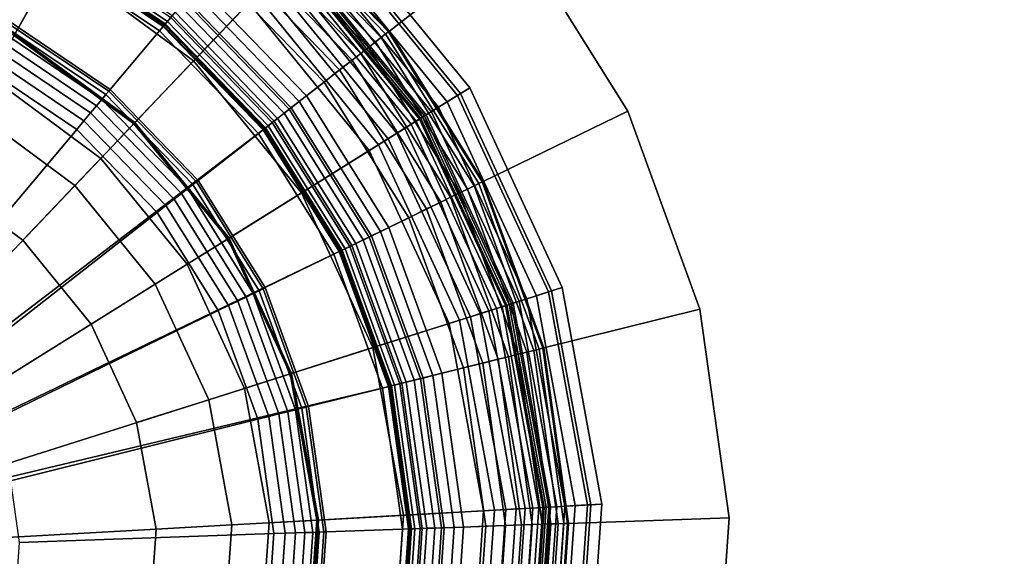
# Model space of a CAD drawing. Extents: x -43.1 to 43.1, y -41.3 to 41.3.
# Tile 557 of 656: x 1.9 to 3.3, y 18.3 to 19.1. Entities that reach past the tile are written whole.
import ezdxf

# ---------------------------------------------------------------- set-up
doc = ezdxf.new("R2010")
doc.units = 0
for name, color, linetype in [('LAMP', 7, 'CONTINUOUS'), ('LAMP_SUPPORT', 18, 'CONTINUOUS'), ('METAL_BASE', 254, 'CONTINUOUS')]:
    doc.layers.add(name, color=color, linetype=linetype)

msp = doc.modelspace()

# ---------------------------------------------------------------- linework, layer by layer
at = {"layer": 'LAMP'}
for points in [[(1.6918, 19.1219, 13.8664), (1.8837, 19.0443, 13.8664), (2.0032, 19.2581, 13.8588), (1.7543, 19.3586, 13.8588)], [(1.8837, 19.0443, 13.8664), (2.0504, 18.9215, 13.8664), (2.2193, 19.0988, 13.8588), (2.0032, 19.2581, 13.8588)], [(1.9958, 19.2449, 16.2234), (2.2088, 19.0878, 16.2234), (2.1321, 19.0072, 16.3306), (1.9415, 19.1477, 16.3306)], [(1.722, 19.2364, 16.3306), (1.9415, 19.1477, 16.3306), (1.8827, 19.0424, 16.4176), (1.6912, 19.1198, 16.4176)], [(2.3084, 19.1924, 15.6079), (2.4986, 18.9593, 15.6079), (2.5156, 18.9699, 15.8637), (2.3223, 19.207, 15.8637)], [(2.3223, 19.207, 15.8637), (2.5156, 18.9699, 15.8637), (2.5026, 18.9618, 15.9815), (2.3117, 19.1959, 15.9815)], [(2.3117, 19.1959, 15.9815), (2.5026, 18.9618, 15.9815), (2.4529, 18.9308, 16.1042), (2.2713, 19.1535, 16.1042)], [(2.2966, 19.18, 15.3235), (2.4841, 18.9502, 15.3235), (2.4986, 18.9593, 15.6079), (2.3084, 19.1924, 15.6079)], [(2.2868, 19.1697, 15.0232), (2.472, 18.9427, 15.0232), (2.4841, 18.9502, 15.3235), (2.2966, 19.18, 15.3235)], [(2.273, 19.1552, 14.4272), (2.455, 18.9321, 14.4272), (2.4623, 18.9366, 14.7202), (2.2789, 19.1614, 14.7202)], [(2.2789, 19.1614, 14.7202), (2.4623, 18.9366, 14.7202), (2.472, 18.9427, 15.0232), (2.2868, 19.1697, 15.0232)], [(1.9415, 19.1477, 16.3306), (2.1321, 19.0072, 16.3306), (2.0489, 18.9199, 16.4176), (1.8827, 19.0424, 16.4176)], [(2.2713, 19.1535, 16.1042), (2.4529, 18.9308, 16.1042), (2.3761, 18.8828, 16.2234), (2.2088, 19.0878, 16.2234)], [(2.2619, 19.1435, 13.8943), (2.4413, 18.9235, 13.8943), (2.4458, 18.9263, 13.9082), (2.2655, 19.1474, 13.9082)], [(2.2655, 19.1474, 13.9082), (2.4458, 18.9263, 13.9082), (2.4475, 18.9274, 13.9233), (2.2669, 19.1488, 13.9233)], [(2.2669, 19.1488, 13.9233), (2.4475, 18.9274, 13.9233), (2.4501, 18.929, 14.1573), (2.269, 19.151, 14.1573)], [(2.269, 19.151, 14.1573), (2.4501, 18.929, 14.1573), (2.455, 18.9321, 14.4272), (2.273, 19.1552, 14.4272)], [(2.2488, 19.1298, 13.8722), (2.4252, 18.9135, 13.8722), (2.4343, 18.9192, 13.8822), (2.2562, 19.1376, 13.8822)], [(2.2562, 19.1376, 13.8822), (2.4343, 18.9192, 13.8822), (2.4413, 18.9235, 13.8943), (2.2619, 19.1435, 13.8943)], [(2.23, 19.1101, 13.8601), (2.4022, 18.8991, 13.8601), (2.4144, 18.9067, 13.8647), (2.24, 19.1206, 13.8647)], [(2.24, 19.1206, 13.8647), (2.4144, 18.9067, 13.8647), (2.4252, 18.9135, 13.8722), (2.2488, 19.1298, 13.8722)], [(2.2193, 19.0988, 13.8588), (2.3889, 18.8908, 13.8588), (2.4022, 18.8991, 13.8601), (2.23, 19.1101, 13.8601)], [(2.0504, 18.9215, 13.8664), (2.1813, 18.761, 13.8664), (2.3889, 18.8908, 13.8588), (2.2193, 19.0988, 13.8588)], [(2.2088, 19.0878, 16.2234), (2.3761, 18.8828, 16.2234), (2.2817, 18.8238, 16.3306), (2.1321, 19.0072, 16.3306)], [(1.8503, 18.9845, 13.367), (1.6743, 19.0556, 13.367), (1.4808, 18.3233, 13.367), (2.0031, 18.8718, 13.367)], [(1.8827, 19.0424, 16.4176), (2.0489, 18.9199, 16.4176), (1.9672, 18.8341, 16.4759), (1.8249, 18.939, 16.4759)], [(1.8503, 18.9845, 13.367), (2.0031, 18.8718, 13.367), (2.0504, 18.9215, 13.8664), (1.8837, 19.0443, 13.8664)], [(2.1321, 19.0072, 16.3306), (2.2817, 18.8238, 16.3306), (2.1794, 18.7599, 16.4176), (2.0489, 18.9199, 16.4176)], [(2.4986, 18.9593, 15.6079), (2.6248, 18.6862, 15.6079), (2.6439, 18.6923, 15.8637), (2.5156, 18.9699, 15.8637)], [(2.5156, 18.9699, 15.8637), (2.6439, 18.6923, 15.8637), (2.6293, 18.6877, 15.9815), (2.5026, 18.9618, 15.9815)], [(2.5026, 18.9618, 15.9815), (2.6293, 18.6877, 15.9815), (2.5735, 18.6699, 16.1042), (2.4529, 18.9308, 16.1042)], [(2.4841, 18.9502, 15.3235), (2.6084, 18.681, 15.3235), (2.6248, 18.6862, 15.6079), (2.4986, 18.9593, 15.6079)], [(1.8249, 18.939, 16.4759), (1.9672, 18.8341, 16.4759), (1.8947, 18.758, 16.4972), (1.7736, 18.8472, 16.4972)], [(2.4623, 18.9366, 14.7202), (2.584, 18.6733, 14.7202), (2.5948, 18.6767, 15.0232), (2.472, 18.9427, 15.0232)], [(2.472, 18.9427, 15.0232), (2.5948, 18.6767, 15.0232), (2.6084, 18.681, 15.3235), (2.4841, 18.9502, 15.3235)], [(2.4529, 18.9308, 16.1042), (2.5735, 18.6699, 16.1042), (2.4871, 18.6425, 16.2234), (2.3761, 18.8828, 16.2234)], [(2.4413, 18.9235, 13.8943), (2.5604, 18.6658, 13.8943), (2.5654, 18.6674, 13.9082), (2.4458, 18.9263, 13.9082)], [(2.4458, 18.9263, 13.9082), (2.5654, 18.6674, 13.9082), (2.5673, 18.668, 13.9233), (2.4475, 18.9274, 13.9233)], [(2.4475, 18.9274, 13.9233), (2.5673, 18.668, 13.9233), (2.5702, 18.6689, 14.1573), (2.4501, 18.929, 14.1573)], [(2.4501, 18.929, 14.1573), (2.5702, 18.6689, 14.1573), (2.5758, 18.6707, 14.4272), (2.455, 18.9321, 14.4272)], [(2.455, 18.9321, 14.4272), (2.5758, 18.6707, 14.4272), (2.584, 18.6733, 14.7202), (2.4623, 18.9366, 14.7202)], [(2.0489, 18.9199, 16.4176), (2.1794, 18.7599, 16.4176), (2.0789, 18.6971, 16.4759), (1.9672, 18.8341, 16.4759)], [(2.0031, 18.8718, 13.367), (2.1231, 18.7247, 13.367), (2.1813, 18.761, 13.8664), (2.0504, 18.9215, 13.8664)], [(2.4144, 18.9067, 13.8647), (2.5302, 18.6562, 13.8647), (2.5423, 18.6601, 13.8722), (2.4252, 18.9135, 13.8722)], [(2.4252, 18.9135, 13.8722), (2.5423, 18.6601, 13.8722), (2.5526, 18.6633, 13.8822), (2.4343, 18.9192, 13.8822)], [(2.4343, 18.9192, 13.8822), (2.5526, 18.6633, 13.8822), (2.5604, 18.6658, 13.8943), (2.4413, 18.9235, 13.8943)], [(2.3889, 18.8908, 13.8588), (2.5015, 18.6471, 13.8588), (2.5164, 18.6518, 13.8601), (2.4022, 18.8991, 13.8601)], [(2.4022, 18.8991, 13.8601), (2.5164, 18.6518, 13.8601), (2.5302, 18.6562, 13.8647), (2.4144, 18.9067, 13.8647)], [(2.1813, 18.761, 13.8664), (2.2681, 18.5731, 13.8664), (2.5015, 18.6471, 13.8588), (2.3889, 18.8908, 13.8588)], [(2.1231, 18.7247, 13.367), (2.0031, 18.8718, 13.367), (1.4808, 18.3233, 13.367), (2.2027, 18.5523, 13.367)], [(2.3761, 18.8828, 16.2234), (2.4871, 18.6425, 16.2234), (2.381, 18.6089, 16.3306), (2.2817, 18.8238, 16.3306)], [(1.8947, 18.758, 16.4972), (1.9898, 18.6414, 16.4972), (1.4808, 18.3233, 16.4972), (1.7736, 18.8472, 16.4972)], [(1.9672, 18.8341, 16.4759), (2.0789, 18.6971, 16.4759), (1.9898, 18.6414, 16.4972), (1.8947, 18.758, 16.4972)], [(2.2817, 18.8238, 16.3306), (2.381, 18.6089, 16.3306), (2.266, 18.5724, 16.4176), (2.1794, 18.7599, 16.4176)], [(2.1794, 18.7599, 16.4176), (2.266, 18.5724, 16.4176), (2.1531, 18.5366, 16.4759), (2.0789, 18.6971, 16.4759)], [(2.1231, 18.7247, 13.367), (2.2027, 18.5523, 13.367), (2.2681, 18.5731, 13.8664), (2.1813, 18.761, 13.8664)], [(2.0789, 18.6971, 16.4759), (2.1531, 18.5366, 16.4759), (2.0529, 18.5048, 16.4972), (1.9898, 18.6414, 16.4972)], [(2.6293, 18.6877, 15.9815), (2.6839, 18.3906, 15.9815), (2.6253, 18.3873, 16.1042), (2.5735, 18.6699, 16.1042)], [(2.5948, 18.6767, 15.0232), (2.6477, 18.3886, 15.0232), (2.662, 18.3894, 15.3235), (2.6084, 18.681, 15.3235)], [(2.6084, 18.681, 15.3235), (2.662, 18.3894, 15.3235), (2.6791, 18.3903, 15.6079), (2.6248, 18.6862, 15.6079)], [(2.6248, 18.6862, 15.6079), (2.6791, 18.3903, 15.6079), (2.6991, 18.3914, 15.8637), (2.6439, 18.6923, 15.8637)], [(2.6439, 18.6923, 15.8637), (2.6991, 18.3914, 15.8637), (2.6839, 18.3906, 15.9815), (2.6293, 18.6877, 15.9815)], [(2.5735, 18.6699, 16.1042), (2.6253, 18.3873, 16.1042), (2.5348, 18.3822, 16.2234), (2.4871, 18.6425, 16.2234)], [(2.5526, 18.6633, 13.8822), (2.6034, 18.3861, 13.8822), (2.6117, 18.3865, 13.8943), (2.5604, 18.6658, 13.8943)], [(2.5604, 18.6658, 13.8943), (2.6117, 18.3865, 13.8943), (2.6169, 18.3868, 13.9082), (2.5654, 18.6674, 13.9082)], [(2.5654, 18.6674, 13.9082), (2.6169, 18.3868, 13.9082), (2.6189, 18.3869, 13.9233), (2.5673, 18.668, 13.9233)], [(2.5673, 18.668, 13.9233), (2.6189, 18.3869, 13.9233), (2.6219, 18.3871, 14.1573), (2.5702, 18.6689, 14.1573)], [(2.5702, 18.6689, 14.1573), (2.6219, 18.3871, 14.1573), (2.6278, 18.3874, 14.4272), (2.5758, 18.6707, 14.4272)], [(2.5758, 18.6707, 14.4272), (2.6278, 18.3874, 14.4272), (2.6363, 18.3879, 14.7202), (2.584, 18.6733, 14.7202)], [(2.584, 18.6733, 14.7202), (2.6363, 18.3879, 14.7202), (2.6477, 18.3886, 15.0232), (2.5948, 18.6767, 15.0232)], [(2.5015, 18.6471, 13.8588), (2.55, 18.3831, 13.8588), (2.5656, 18.384, 13.8601), (2.5164, 18.6518, 13.8601)], [(2.5164, 18.6518, 13.8601), (2.5656, 18.384, 13.8601), (2.58, 18.3848, 13.8647), (2.5302, 18.6562, 13.8647)], [(2.5302, 18.6562, 13.8647), (2.58, 18.3848, 13.8647), (2.5927, 18.3855, 13.8722), (2.5423, 18.6601, 13.8722)], [(2.5423, 18.6601, 13.8722), (2.5927, 18.3855, 13.8722), (2.6034, 18.3861, 13.8822), (2.5526, 18.6633, 13.8822)], [(2.0529, 18.5048, 16.4972), (2.08, 18.3568, 16.4972), (1.4808, 18.3233, 16.4972), (1.9898, 18.6414, 16.4972)], [(2.2681, 18.5731, 13.8664), (2.3055, 18.3694, 13.8664), (2.55, 18.3831, 13.8588), (2.5015, 18.6471, 13.8588)], [(2.4871, 18.6425, 16.2234), (2.5348, 18.3822, 16.2234), (2.4237, 18.376, 16.3306), (2.381, 18.6089, 16.3306)], [(2.381, 18.6089, 16.3306), (2.4237, 18.376, 16.3306), (2.3033, 18.3693, 16.4176), (2.266, 18.5724, 16.4176)], [(2.266, 18.5724, 16.4176), (2.3033, 18.3693, 16.4176), (2.185, 18.3627, 16.4759), (2.1531, 18.5366, 16.4759)], [(2.2027, 18.5523, 13.367), (2.237, 18.3656, 13.367), (2.3055, 18.3694, 13.8664), (2.2681, 18.5731, 13.8664)], [(2.237, 18.3656, 13.367), (2.2027, 18.5523, 13.367), (1.4808, 18.3233, 13.367), (2.2238, 18.1762, 13.367)], [(2.1531, 18.5366, 16.4759), (2.185, 18.3627, 16.4759), (2.08, 18.3568, 16.4972), (2.0529, 18.5048, 16.4972)], [(2.3055, 18.3694, 13.8664), (2.291, 18.1629, 13.8664), (2.5312, 18.1153, 13.8588), (2.55, 18.3831, 13.8588)], [(2.5348, 18.3822, 16.2234), (2.5164, 18.1183, 16.2234), (2.4072, 18.1399, 16.3306), (2.4237, 18.376, 16.3306)], [(2.6253, 18.3873, 16.1042), (2.6053, 18.1007, 16.1042), (2.5164, 18.1183, 16.2234), (2.5348, 18.3822, 16.2234)], [(2.55, 18.3831, 13.8588), (2.5312, 18.1153, 13.8588), (2.5466, 18.1123, 13.8601), (2.5656, 18.384, 13.8601)], [(2.5656, 18.384, 13.8601), (2.5466, 18.1123, 13.8601), (2.5607, 18.1095, 13.8647), (2.58, 18.3848, 13.8647)], [(2.58, 18.3848, 13.8647), (2.5607, 18.1095, 13.8647), (2.5733, 18.107, 13.8722), (2.5927, 18.3855, 13.8722)], [(2.5927, 18.3855, 13.8722), (2.5733, 18.107, 13.8722), (2.5838, 18.1049, 13.8822), (2.6034, 18.3861, 13.8822)], [(2.6034, 18.3861, 13.8822), (2.5838, 18.1049, 13.8822), (2.5918, 18.1033, 13.8943), (2.6117, 18.3865, 13.8943)], [(2.6117, 18.3865, 13.8943), (2.5918, 18.1033, 13.8943), (2.597, 18.1023, 13.9082), (2.6169, 18.3868, 13.9082)], [(2.6169, 18.3868, 13.9082), (2.597, 18.1023, 13.9082), (2.5989, 18.1019, 13.9233), (2.6189, 18.3869, 13.9233)], [(2.6189, 18.3869, 13.9233), (2.5989, 18.1019, 13.9233), (2.602, 18.1013, 14.1573), (2.6219, 18.3871, 14.1573)], [(2.6219, 18.3871, 14.1573), (2.602, 18.1013, 14.1573), (2.6077, 18.1002, 14.4272), (2.6278, 18.3874, 14.4272)], [(2.6839, 18.3906, 15.9815), (2.6628, 18.0893, 15.9815), (2.6053, 18.1007, 16.1042), (2.6253, 18.3873, 16.1042)], [(2.6278, 18.3874, 14.4272), (2.6077, 18.1002, 14.4272), (2.6161, 18.0985, 14.7202), (2.6363, 18.3879, 14.7202)], [(2.6363, 18.3879, 14.7202), (2.6161, 18.0985, 14.7202), (2.6273, 18.0963, 15.0232), (2.6477, 18.3886, 15.0232)], [(2.6477, 18.3886, 15.0232), (2.6273, 18.0963, 15.0232), (2.6413, 18.0935, 15.3235), (2.662, 18.3894, 15.3235)], [(2.662, 18.3894, 15.3235), (2.6413, 18.0935, 15.3235), (2.6581, 18.0902, 15.6079), (2.6791, 18.3903, 15.6079)], [(2.6791, 18.3903, 15.6079), (2.6581, 18.0902, 15.6079), (2.6778, 18.0863, 15.8637), (2.6991, 18.3914, 15.8637)], [(2.6991, 18.3914, 15.8637), (2.6778, 18.0863, 15.8637), (2.6628, 18.0893, 15.9815), (2.6839, 18.3906, 15.9815)], [(2.3033, 18.3693, 16.4176), (2.2889, 18.1633, 16.4176), (2.1726, 18.1863, 16.4759), (2.185, 18.3627, 16.4759)], [(2.237, 18.3656, 13.367), (2.2238, 18.1762, 13.367), (2.291, 18.1629, 13.8664), (2.3055, 18.3694, 13.8664)], [(2.4237, 18.376, 16.3306), (2.4072, 18.1399, 16.3306), (2.2889, 18.1633, 16.4176), (2.3033, 18.3693, 16.4176)], [(2.0695, 18.2067, 16.4972), (2.0221, 18.064, 16.4972), (1.4808, 18.3233, 16.4972), (2.08, 18.3568, 16.4972)], [(2.185, 18.3627, 16.4759), (2.1726, 18.1863, 16.4759), (2.0695, 18.2067, 16.4972), (2.08, 18.3568, 16.4972)], [(1.9217, 17.7075, 13.367), (2.061, 17.8365, 13.367), (1.4808, 18.3233, 13.367), (1.7547, 17.6171, 13.367)], [(1.9406, 17.9375, 16.4972), (1.8302, 17.8353, 16.4972), (1.4808, 18.3233, 16.4972), (2.0221, 18.064, 16.4972)], [(2.1638, 17.996, 13.367), (2.2238, 18.1762, 13.367), (1.4808, 18.3233, 13.367), (2.061, 17.8365, 13.367)]]:
    msp.add_3dface(points, dxfattribs=at)
at = {"layer": 'LAMP_SUPPORT'}
for points in [[(1.4872, 18.3447, 12.7749), (1.4727, 18.3473, 12.7749), (1.7395, 19.2427, 12.7749), (1.9248, 19.1678, 12.7749)], [(2.3926, 19.0398, 10.1688), (2.2237, 19.2147, 10.1688), (2.2171, 19.2069, 10.1587), (2.3846, 19.0335, 10.1587)], [(2.3846, 19.0335, 13.725), (2.2171, 19.2069, 13.725), (2.2237, 19.2147, 13.7148), (2.3926, 19.0398, 13.7148)], [(2.3987, 19.0446, 10.181), (2.2287, 19.2207, 10.181), (2.2237, 19.2147, 10.1688), (2.3926, 19.0398, 10.1688)], [(2.3926, 19.0398, 13.7148), (2.2237, 19.2147, 13.7148), (2.2287, 19.2207, 13.7026), (2.3987, 19.0446, 13.7026)], [(2.4026, 19.0476, 10.1948), (2.2318, 19.2244, 10.1948), (2.2287, 19.2207, 10.181), (2.3987, 19.0446, 10.181)], [(2.3987, 19.0446, 13.7026), (2.2287, 19.2207, 13.7026), (2.2318, 19.2244, 13.6888), (2.4026, 19.0476, 13.6888)], [(2.404, 19.0487, 10.2099), (2.233, 19.2258, 10.2099), (2.2318, 19.2244, 10.1948), (2.4026, 19.0476, 10.1948)], [(2.4026, 19.0476, 13.6888), (2.2318, 19.2244, 13.6888), (2.233, 19.2258, 13.6738), (2.404, 19.0487, 13.6738)], [(2.404, 19.0487, 13.6738), (2.233, 19.2258, 13.6738), (2.233, 19.2258, 10.2099), (2.404, 19.0487, 10.2099)], [(2.3846, 19.0335, 10.1587), (2.2171, 19.2069, 10.1587), (2.2093, 19.1976, 10.1509), (2.375, 19.026, 10.1509)], [(2.375, 19.026, 13.7328), (2.2093, 19.1976, 13.7328), (2.2171, 19.2069, 13.725), (2.3846, 19.0335, 13.725)], [(2.3641, 19.0175, 10.146), (2.2004, 19.187, 10.146), (2.1907, 19.1755, 10.1442), (2.3522, 19.0082, 10.1442)], [(2.3522, 19.0082, 13.7394), (2.1907, 19.1755, 13.7394), (2.2004, 19.187, 13.7377), (2.3641, 19.0175, 13.7377)], [(2.375, 19.026, 10.1509), (2.2093, 19.1976, 10.1509), (2.2004, 19.187, 10.146), (2.3641, 19.0175, 10.146)], [(2.3641, 19.0175, 13.7377), (2.2004, 19.187, 13.7377), (2.2093, 19.1976, 13.7328), (2.375, 19.026, 13.7328)], [(2.1023, 19.07, 10.1081), (1.9334, 19.1839, 10.1081), (1.9243, 19.1669, 10.0942), (2.0898, 19.0552, 10.0942)], [(2.0927, 19.0586, 13.6925), (1.9264, 19.1707, 13.6925), (1.9286, 19.1748, 13.7054), (2.0956, 19.0621, 13.7054)], [(2.0956, 19.0621, 13.7054), (1.9286, 19.1748, 13.7054), (1.9319, 19.1812, 13.7167), (2.1003, 19.0676, 13.7167)], [(2.2787, 18.9508, 13.7394), (2.1308, 19.104, 13.7394), (2.1907, 19.1755, 13.7394), (2.3522, 19.0082, 13.7394)], [(2.3522, 19.0082, 10.1442), (2.1907, 19.1755, 10.1442), (2.1766, 19.1587, 10.1425), (2.3349, 18.9947, 10.1425)], [(1.4872, 18.3447, 12.7749), (1.9248, 19.1678, 12.7749), (2.0905, 19.0561, 12.7749), (2.2294, 18.9123, 12.7749)], [(2.0845, 19.0488, 10.0789), (1.9204, 19.1595, 10.0789), (1.8706, 19.0659, 9.0568), (2.0163, 18.9676, 9.0568)], [(2.0898, 19.0552, 10.0942), (1.9243, 19.1669, 10.0942), (1.9204, 19.1595, 10.0789), (2.0845, 19.0488, 10.0789)], [(2.0905, 19.0561, 12.7749), (1.9248, 19.1678, 12.7749), (1.9256, 19.1693, 13.6786), (2.0916, 19.0573, 13.6786)], [(2.0916, 19.0573, 13.6786), (1.9256, 19.1693, 13.6786), (1.9264, 19.1707, 13.6925), (2.0927, 19.0586, 13.6925)], [(2.3349, 18.9947, 10.1425), (2.1766, 19.1587, 10.1425), (2.1589, 19.1376, 10.1378), (2.3132, 18.9778, 10.1378)], [(2.3132, 18.9778, 10.1378), (2.1589, 19.1376, 10.1378), (2.1391, 19.1139, 10.1302), (2.2889, 18.9588, 10.1302)], [(2.2889, 18.9588, 10.1302), (2.1391, 19.1139, 10.1302), (2.1195, 19.0905, 10.1202), (2.2648, 18.94, 10.1202)], [(2.2677, 18.9422, 13.7378), (2.1218, 19.0933, 13.7378), (2.1308, 19.104, 13.7394), (2.2787, 18.9508, 13.7394)], [(2.2648, 18.94, 10.1202), (2.1195, 19.0905, 10.1202), (2.1023, 19.07, 10.1081), (2.2438, 18.9235, 10.1081)], [(2.2577, 18.9344, 13.7333), (2.1136, 19.0835, 13.7333), (2.1218, 19.0933, 13.7378), (2.2677, 18.9422, 13.7378)], [(2.2487, 18.9274, 13.7261), (2.1063, 19.0749, 13.7261), (2.1136, 19.0835, 13.7333), (2.2577, 18.9344, 13.7333)], [(2.0142, 18.9651, 9.0415), (1.8691, 19.063, 9.0415), (1.8662, 19.0575, 9.0276), (2.0102, 18.9603, 9.0276)], [(2.0163, 18.9676, 9.0568), (1.8706, 19.0659, 9.0568), (1.8691, 19.063, 9.0415), (2.0142, 18.9651, 9.0415)], [(2.2438, 18.9235, 10.1081), (2.1023, 19.07, 10.1081), (2.0898, 19.0552, 10.0942), (2.2285, 18.9116, 10.0942)], [(2.232, 18.9143, 13.6925), (2.0927, 19.0586, 13.6925), (2.0956, 19.0621, 13.7054), (2.2356, 18.9171, 13.7054)], [(2.2356, 18.9171, 13.7054), (2.0956, 19.0621, 13.7054), (2.1003, 19.0676, 13.7167), (2.2413, 18.9216, 13.7167)], [(2.2413, 18.9216, 13.7167), (2.1003, 19.0676, 13.7167), (2.1063, 19.0749, 13.7261), (2.2487, 18.9274, 13.7261)], [(2.0045, 18.9535, 9.0155), (1.862, 19.0497, 9.0155), (1.8568, 19.0399, 9.0055), (1.9974, 18.945, 9.0055)], [(2.0102, 18.9603, 9.0276), (1.8662, 19.0575, 9.0276), (1.862, 19.0497, 9.0155), (2.0045, 18.9535, 9.0155)], [(2.222, 18.9065, 10.0789), (2.0845, 19.0488, 10.0789), (2.0163, 18.9676, 9.0568), (2.1384, 18.8412, 9.0568)], [(2.2285, 18.9116, 10.0942), (2.0898, 19.0552, 10.0942), (2.0845, 19.0488, 10.0789), (2.222, 18.9065, 10.0789)], [(2.2294, 18.9123, 12.7749), (2.0905, 19.0561, 12.7749), (2.0916, 19.0573, 13.6786), (2.2307, 18.9133, 13.6786)], [(2.2307, 18.9133, 13.6786), (2.0916, 19.0573, 13.6786), (2.0927, 19.0586, 13.6925), (2.232, 18.9143, 13.6925)], [(2.5344, 18.8399, 10.2099), (2.404, 19.0487, 10.2099), (2.4026, 19.0476, 10.1948), (2.5329, 18.8391, 10.1948)], [(2.5329, 18.8391, 13.6888), (2.4026, 19.0476, 13.6888), (2.404, 19.0487, 13.6738), (2.5344, 18.8399, 13.6738)], [(2.5344, 18.8399, 13.6738), (2.404, 19.0487, 13.6738), (2.404, 19.0487, 10.2099), (2.5344, 18.8399, 10.2099)], [(1.9974, 18.945, 9.0055), (1.8568, 19.0399, 9.0055), (1.8507, 19.0284, 8.9979), (1.9891, 18.9351, 8.9979)], [(2.5215, 18.8336, 10.1688), (2.3926, 19.0398, 10.1688), (2.3846, 19.0335, 10.1587), (2.5123, 18.8291, 10.1587)], [(2.5123, 18.8291, 13.725), (2.3846, 19.0335, 13.725), (2.3926, 19.0398, 13.7148), (2.5215, 18.8336, 13.7148)], [(2.5284, 18.837, 10.181), (2.3987, 19.0446, 10.181), (2.3926, 19.0398, 10.1688), (2.5215, 18.8336, 10.1688)], [(2.5215, 18.8336, 13.7148), (2.3926, 19.0398, 13.7148), (2.3987, 19.0446, 13.7026), (2.5284, 18.837, 13.7026)], [(2.5329, 18.8391, 10.1948), (2.4026, 19.0476, 10.1948), (2.3987, 19.0446, 10.181), (2.5284, 18.837, 10.181)], [(2.5284, 18.837, 13.7026), (2.3987, 19.0446, 13.7026), (2.4026, 19.0476, 13.6888), (2.5329, 18.8391, 13.6888)], [(1.9891, 18.9351, 8.9979), (1.8507, 19.0284, 8.9979), (1.8439, 19.0157, 8.9931), (1.9798, 18.924, 8.9931)], [(2.5014, 18.8238, 10.1509), (2.375, 19.026, 10.1509), (2.3641, 19.0175, 10.146), (2.4889, 18.8177, 10.146)], [(2.4889, 18.8177, 13.7377), (2.3641, 19.0175, 13.7377), (2.375, 19.026, 13.7328), (2.5014, 18.8238, 13.7328)], [(2.5123, 18.8291, 10.1587), (2.3846, 19.0335, 10.1587), (2.375, 19.026, 10.1509), (2.5014, 18.8238, 10.1509)], [(2.5014, 18.8238, 13.7328), (2.375, 19.026, 13.7328), (2.3846, 19.0335, 13.725), (2.5123, 18.8291, 13.725)], [(1.9798, 18.924, 8.9931), (1.8439, 19.0157, 8.9931), (1.8366, 19.0019, 8.9914), (1.9698, 18.9121, 8.9914)], [(2.3916, 18.7702, 13.7394), (2.2787, 18.9508, 13.7394), (2.3522, 19.0082, 13.7394), (2.4754, 18.8111, 13.7394)], [(2.4754, 18.8111, 10.1442), (2.3522, 19.0082, 10.1442), (2.3349, 18.9947, 10.1425), (2.4557, 18.8015, 10.1425)], [(2.4889, 18.8177, 10.146), (2.3641, 19.0175, 10.146), (2.3522, 19.0082, 10.1442), (2.4754, 18.8111, 10.1442)], [(2.4754, 18.8111, 13.7394), (2.3522, 19.0082, 13.7394), (2.3641, 19.0175, 13.7377), (2.4889, 18.8177, 13.7377)], [(1.9698, 18.9121, 8.9914), (1.8366, 19.0019, 8.9914), (1.6704, 18.6893, 8.9914), (1.7421, 18.6408, 8.9914)], [(2.4557, 18.8015, 10.1425), (2.3349, 18.9947, 10.1425), (2.3132, 18.9778, 10.1378), (2.431, 18.7894, 10.1378)], [(2.1384, 18.8412, 9.0568), (2.0163, 18.9676, 9.0568), (2.0142, 18.9651, 9.0415), (2.1359, 18.8392, 9.0415)], [(2.431, 18.7894, 10.1378), (2.3132, 18.9778, 10.1378), (2.2889, 18.9588, 10.1302), (2.4032, 18.7759, 10.1302)], [(2.1239, 18.8299, 9.0155), (2.0045, 18.9535, 9.0155), (1.9974, 18.945, 9.0055), (2.1152, 18.8231, 9.0055)], [(2.1309, 18.8353, 9.0276), (2.0102, 18.9603, 9.0276), (2.0045, 18.9535, 9.0155), (2.1239, 18.8299, 9.0155)], [(2.1359, 18.8392, 9.0415), (2.0142, 18.9651, 9.0415), (2.0102, 18.9603, 9.0276), (2.1309, 18.8353, 9.0276)], [(2.4032, 18.7759, 10.1302), (2.2889, 18.9588, 10.1302), (2.2648, 18.94, 10.1202), (2.3757, 18.7625, 10.1202)], [(2.1152, 18.8231, 9.0055), (1.9974, 18.945, 9.0055), (1.9891, 18.9351, 8.9979), (2.105, 18.8151, 8.9979)], [(2.3757, 18.7625, 10.1202), (2.2648, 18.94, 10.1202), (2.2438, 18.9235, 10.1081), (2.3517, 18.7508, 10.1081)], [(2.3676, 18.7585, 13.7333), (2.2577, 18.9344, 13.7333), (2.2677, 18.9422, 13.7378), (2.3791, 18.7641, 13.7378)], [(2.3791, 18.7641, 13.7378), (2.2677, 18.9422, 13.7378), (2.2787, 18.9508, 13.7394), (2.3916, 18.7702, 13.7394)], [(2.105, 18.8151, 8.9979), (1.9891, 18.9351, 8.9979), (1.9798, 18.924, 8.9931), (2.0936, 18.8062, 8.9931)], [(2.3489, 18.7494, 13.7167), (2.2413, 18.9216, 13.7167), (2.2487, 18.9274, 13.7261), (2.3574, 18.7535, 13.7261)], [(2.3574, 18.7535, 13.7261), (2.2487, 18.9274, 13.7261), (2.2577, 18.9344, 13.7333), (2.3676, 18.7585, 13.7333)], [(1.4948, 18.3383, 12.7749), (1.4872, 18.3447, 12.7749), (2.2294, 18.9123, 12.7749), (2.3353, 18.7428, 12.7749)], [(2.0813, 18.7966, 8.9914), (1.9698, 18.9121, 8.9914), (1.7421, 18.6408, 8.9914), (1.8023, 18.5786, 8.9914)], [(2.0936, 18.8062, 8.9931), (1.9798, 18.924, 8.9931), (1.9698, 18.9121, 8.9914), (2.0813, 18.7966, 8.9914)], [(2.3343, 18.7423, 10.0942), (2.2285, 18.9116, 10.0942), (2.222, 18.9065, 10.0789), (2.3268, 18.7386, 10.0789)], [(2.3517, 18.7508, 10.1081), (2.2438, 18.9235, 10.1081), (2.2285, 18.9116, 10.0942), (2.3343, 18.7423, 10.0942)], [(2.3353, 18.7428, 12.7749), (2.2294, 18.9123, 12.7749), (2.2307, 18.9133, 13.6786), (2.3368, 18.7435, 13.6786)], [(2.3368, 18.7435, 13.6786), (2.2307, 18.9133, 13.6786), (2.232, 18.9143, 13.6925), (2.3383, 18.7442, 13.6925)], [(2.3383, 18.7442, 13.6925), (2.232, 18.9143, 13.6925), (2.2356, 18.9171, 13.7054), (2.3424, 18.7462, 13.7054)], [(2.3424, 18.7462, 13.7054), (2.2356, 18.9171, 13.7054), (2.2413, 18.9216, 13.7167), (2.3489, 18.7494, 13.7167)], [(2.3268, 18.7386, 10.0789), (2.222, 18.9065, 10.0789), (2.1384, 18.8412, 9.0568), (2.2316, 18.6922, 9.0568)], [(2.215, 18.6841, 9.0155), (2.1239, 18.8299, 9.0155), (2.1152, 18.8231, 9.0055), (2.2051, 18.6792, 9.0055)], [(2.223, 18.688, 9.0276), (2.1309, 18.8353, 9.0276), (2.1239, 18.8299, 9.0155), (2.215, 18.6841, 9.0155)], [(2.2286, 18.6907, 9.0415), (2.1359, 18.8392, 9.0415), (2.1309, 18.8353, 9.0276), (2.223, 18.688, 9.0276)], [(2.2316, 18.6922, 9.0568), (2.1384, 18.8412, 9.0568), (2.1359, 18.8392, 9.0415), (2.2286, 18.6907, 9.0415)], [(2.6046, 18.6051, 10.1688), (2.5215, 18.8336, 10.1688), (2.5123, 18.8291, 10.1587), (2.5948, 18.6026, 10.1587)], [(2.5948, 18.6026, 13.725), (2.5123, 18.8291, 13.725), (2.5215, 18.8336, 13.7148), (2.6046, 18.6051, 13.7148)], [(2.6122, 18.6069, 10.181), (2.5284, 18.837, 10.181), (2.5215, 18.8336, 10.1688), (2.6046, 18.6051, 10.1688)], [(2.6046, 18.6051, 13.7148), (2.5215, 18.8336, 13.7148), (2.5284, 18.837, 13.7026), (2.6122, 18.6069, 13.7026)], [(2.617, 18.6081, 10.1948), (2.5329, 18.8391, 10.1948), (2.5284, 18.837, 10.181), (2.6122, 18.6069, 10.181)], [(2.6122, 18.6069, 13.7026), (2.5284, 18.837, 13.7026), (2.5329, 18.8391, 13.6888), (2.617, 18.6081, 13.6888)], [(2.6186, 18.6085, 10.2099), (2.5344, 18.8399, 10.2099), (2.5329, 18.8391, 10.1948), (2.617, 18.6081, 10.1948)], [(2.617, 18.6081, 13.6888), (2.5329, 18.8391, 13.6888), (2.5344, 18.8399, 13.6738), (2.6186, 18.6085, 13.6738)], [(2.6186, 18.6085, 13.6738), (2.5344, 18.8399, 13.6738), (2.5344, 18.8399, 10.2099), (2.6186, 18.6085, 10.2099)], [(2.2051, 18.6792, 9.0055), (2.1152, 18.8231, 9.0055), (2.105, 18.8151, 8.9979), (2.1934, 18.6736, 8.9979)], [(2.5695, 18.5963, 10.146), (2.4889, 18.8177, 10.146), (2.4754, 18.8111, 10.1442), (2.5549, 18.5927, 10.1442)], [(2.5549, 18.5927, 13.7394), (2.4754, 18.8111, 13.7394), (2.4889, 18.8177, 13.7377), (2.5695, 18.5963, 13.7377)], [(2.5829, 18.5996, 10.1509), (2.5014, 18.8238, 10.1509), (2.4889, 18.8177, 10.146), (2.5695, 18.5963, 10.146)], [(2.5695, 18.5963, 13.7377), (2.4889, 18.8177, 13.7377), (2.5014, 18.8238, 13.7328), (2.5829, 18.5996, 13.7328)], [(2.5948, 18.6026, 10.1587), (2.5123, 18.8291, 10.1587), (2.5014, 18.8238, 10.1509), (2.5829, 18.5996, 10.1509)], [(2.5829, 18.5996, 13.7328), (2.5014, 18.8238, 13.7328), (2.5123, 18.8291, 13.725), (2.5948, 18.6026, 13.725)], [(2.1804, 18.6672, 8.9931), (2.0936, 18.8062, 8.9931), (2.0813, 18.7966, 8.9914), (2.1664, 18.6604, 8.9914)], [(2.1934, 18.6736, 8.9979), (2.105, 18.8151, 8.9979), (2.0936, 18.8062, 8.9931), (2.1804, 18.6672, 8.9931)], [(2.4644, 18.5701, 13.7394), (2.3916, 18.7702, 13.7394), (2.4754, 18.8111, 13.7394), (2.5549, 18.5927, 13.7394)], [(2.5549, 18.5927, 10.1442), (2.4754, 18.8111, 10.1442), (2.4557, 18.8015, 10.1425), (2.5336, 18.5873, 10.1425)], [(2.1664, 18.6604, 8.9914), (2.0813, 18.7966, 8.9914), (1.8023, 18.5786, 8.9914), (1.8482, 18.5052, 8.9914)], [(2.5069, 18.5807, 10.1378), (2.431, 18.7894, 10.1378), (2.4032, 18.7759, 10.1302), (2.477, 18.5732, 10.1302)], [(2.5336, 18.5873, 10.1425), (2.4557, 18.8015, 10.1425), (2.431, 18.7894, 10.1378), (2.5069, 18.5807, 10.1378)], [(2.477, 18.5732, 10.1302), (2.4032, 18.7759, 10.1302), (2.3757, 18.7625, 10.1202), (2.4473, 18.5658, 10.1202)], [(2.4473, 18.5658, 10.1202), (2.3757, 18.7625, 10.1202), (2.3517, 18.7508, 10.1081), (2.4214, 18.5594, 10.1081)], [(2.4385, 18.5636, 13.7333), (2.3676, 18.7585, 13.7333), (2.3791, 18.7641, 13.7378), (2.4509, 18.5667, 13.7378)], [(2.4509, 18.5667, 13.7378), (2.3791, 18.7641, 13.7378), (2.3916, 18.7702, 13.7394), (2.4644, 18.5701, 13.7394)], [(2.4214, 18.5594, 10.1081), (2.3517, 18.7508, 10.1081), (2.3343, 18.7423, 10.0942), (2.4026, 18.5547, 10.0942)], [(2.4113, 18.5569, 13.7054), (2.3424, 18.7462, 13.7054), (2.3489, 18.7494, 13.7167), (2.4183, 18.5586, 13.7167)], [(2.4183, 18.5586, 13.7167), (2.3489, 18.7494, 13.7167), (2.3574, 18.7535, 13.7261), (2.4275, 18.5609, 13.7261)], [(2.4275, 18.5609, 13.7261), (2.3574, 18.7535, 13.7261), (2.3676, 18.7585, 13.7333), (2.4385, 18.5636, 13.7333)], [(1.4948, 18.3383, 12.7749), (2.3353, 18.7428, 12.7749), (2.4037, 18.555, 12.7749)], [(2.3945, 18.5527, 10.0789), (2.3268, 18.7386, 10.0789), (2.2316, 18.6922, 9.0568), (2.2917, 18.527, 9.0568)], [(2.4026, 18.5547, 10.0942), (2.3343, 18.7423, 10.0942), (2.3268, 18.7386, 10.0789), (2.3945, 18.5527, 10.0789)], [(2.4037, 18.555, 12.7749), (2.3353, 18.7428, 12.7749), (2.3368, 18.7435, 13.6786), (2.4053, 18.5554, 13.6786)], [(2.4053, 18.5554, 13.6786), (2.3368, 18.7435, 13.6786), (2.3383, 18.7442, 13.6925), (2.4069, 18.5557, 13.6925)], [(2.4069, 18.5557, 13.6925), (2.3383, 18.7442, 13.6925), (2.3424, 18.7462, 13.7054), (2.4113, 18.5569, 13.7054)], [(2.2631, 18.5199, 9.0055), (2.2051, 18.6792, 9.0055), (2.1934, 18.6736, 8.9979), (2.2505, 18.5168, 8.9979)], [(2.2738, 18.5226, 9.0155), (2.215, 18.6841, 9.0155), (2.2051, 18.6792, 9.0055), (2.2631, 18.5199, 9.0055)], [(2.2824, 18.5247, 9.0276), (2.223, 18.688, 9.0276), (2.215, 18.6841, 9.0155), (2.2738, 18.5226, 9.0155)], [(2.2885, 18.5262, 9.0415), (2.2286, 18.6907, 9.0415), (2.223, 18.688, 9.0276), (2.2824, 18.5247, 9.0276)], [(2.2917, 18.527, 9.0568), (2.2316, 18.6922, 9.0568), (2.2286, 18.6907, 9.0415), (2.2885, 18.5262, 9.0415)], [(2.2365, 18.5133, 8.9931), (2.1804, 18.6672, 8.9931), (2.1664, 18.6604, 8.9914), (2.2214, 18.5095, 8.9914)], [(2.2505, 18.5168, 8.9979), (2.1934, 18.6736, 8.9979), (2.1804, 18.6672, 8.9931), (2.2365, 18.5133, 8.9931)], [(2.2214, 18.5095, 8.9914), (2.1664, 18.6604, 8.9914), (1.8482, 18.5052, 8.9914), (1.8778, 18.4238, 8.9914)], [(2.6161, 18.3635, 10.1509), (2.5829, 18.5996, 10.1509), (2.5695, 18.5963, 10.146), (2.6023, 18.363, 10.146)], [(2.6023, 18.363, 13.7377), (2.5695, 18.5963, 13.7377), (2.5829, 18.5996, 13.7328), (2.6161, 18.3635, 13.7328)], [(2.6283, 18.3639, 10.1587), (2.5948, 18.6026, 10.1587), (2.5829, 18.5996, 10.1509), (2.6161, 18.3635, 10.1509)], [(2.6161, 18.3635, 13.7328), (2.5829, 18.5996, 13.7328), (2.5948, 18.6026, 13.725), (2.6283, 18.3639, 13.725)], [(2.6385, 18.3642, 10.1688), (2.6046, 18.6051, 10.1688), (2.5948, 18.6026, 10.1587), (2.6283, 18.3639, 10.1587)], [(2.6283, 18.3639, 13.725), (2.5948, 18.6026, 13.725), (2.6046, 18.6051, 13.7148), (2.6385, 18.3642, 13.7148)], [(2.6462, 18.3645, 10.181), (2.6122, 18.6069, 10.181), (2.6046, 18.6051, 10.1688), (2.6385, 18.3642, 10.1688)], [(2.6385, 18.3642, 13.7148), (2.6046, 18.6051, 13.7148), (2.6122, 18.6069, 13.7026), (2.6462, 18.3645, 13.7026)], [(2.6512, 18.3647, 10.1948), (2.617, 18.6081, 10.1948), (2.6122, 18.6069, 10.181), (2.6462, 18.3645, 10.181)], [(2.6462, 18.3645, 13.7026), (2.6122, 18.6069, 13.7026), (2.617, 18.6081, 13.6888), (2.6512, 18.3647, 13.6888)], [(2.6529, 18.3647, 10.2099), (2.6186, 18.6085, 10.2099), (2.617, 18.6081, 10.1948), (2.6512, 18.3647, 10.1948)], [(2.6512, 18.3647, 13.6888), (2.617, 18.6081, 13.6888), (2.6186, 18.6085, 13.6738), (2.6529, 18.3647, 13.6738)], [(2.6529, 18.3647, 13.6738), (2.6186, 18.6085, 13.6738), (2.6186, 18.6085, 10.2099), (2.6529, 18.3647, 10.2099)], [(2.4941, 18.3592, 13.7394), (2.4644, 18.5701, 13.7394), (2.5549, 18.5927, 13.7394), (2.5873, 18.3625, 13.7394)], [(2.5653, 18.3617, 10.1425), (2.5336, 18.5873, 10.1425), (2.5069, 18.5807, 10.1378), (2.5378, 18.3607, 10.1378)], [(2.5873, 18.3625, 10.1442), (2.5549, 18.5927, 10.1442), (2.5336, 18.5873, 10.1425), (2.5653, 18.3617, 10.1425)], [(2.6023, 18.363, 10.146), (2.5695, 18.5963, 10.146), (2.5549, 18.5927, 10.1442), (2.5873, 18.3625, 10.1442)], [(2.5873, 18.3625, 13.7394), (2.5549, 18.5927, 13.7394), (2.5695, 18.5963, 13.7377), (2.6023, 18.363, 13.7377)], [(2.507, 18.3597, 10.1302), (2.477, 18.5732, 10.1302), (2.4473, 18.5658, 10.1202), (2.4764, 18.3586, 10.1202)], [(2.4801, 18.3587, 13.7378), (2.4509, 18.5667, 13.7378), (2.4644, 18.5701, 13.7394), (2.4941, 18.3592, 13.7394)], [(2.5378, 18.3607, 10.1378), (2.5069, 18.5807, 10.1378), (2.477, 18.5732, 10.1302), (2.507, 18.3597, 10.1302)], [(2.4497, 18.3577, 10.1081), (2.4214, 18.5594, 10.1081), (2.4026, 18.5547, 10.0942), (2.4304, 18.357, 10.0942)], [(2.4348, 18.3571, 13.6925), (2.4069, 18.5557, 13.6925), (2.4113, 18.5569, 13.7054), (2.4394, 18.3573, 13.7054)], [(2.4394, 18.3573, 13.7054), (2.4113, 18.5569, 13.7054), (2.4183, 18.5586, 13.7167), (2.4466, 18.3575, 13.7167)], [(2.4466, 18.3575, 13.7167), (2.4183, 18.5586, 13.7167), (2.4275, 18.5609, 13.7261), (2.456, 18.3579, 13.7261)], [(2.4764, 18.3586, 10.1202), (2.4473, 18.5658, 10.1202), (2.4214, 18.5594, 10.1081), (2.4497, 18.3577, 10.1081)], [(2.456, 18.3579, 13.7261), (2.4275, 18.5609, 13.7261), (2.4385, 18.5636, 13.7333), (2.4673, 18.3583, 13.7333)], [(2.4673, 18.3583, 13.7333), (2.4385, 18.5636, 13.7333), (2.4509, 18.5667, 13.7378), (2.4801, 18.3587, 13.7378)], [(1.4948, 18.3383, 12.7749), (2.4037, 18.555, 12.7749), (2.4315, 18.357, 12.7749), (2.4176, 18.1576, 12.7749)], [(2.4221, 18.3567, 10.0789), (2.3945, 18.5527, 10.0789), (2.2917, 18.527, 9.0568), (2.3161, 18.353, 9.0568)], [(2.4304, 18.357, 10.0942), (2.4026, 18.5547, 10.0942), (2.3945, 18.5527, 10.0789), (2.4221, 18.3567, 10.0789)], [(2.4315, 18.357, 12.7749), (2.4037, 18.555, 12.7749), (2.4053, 18.5554, 13.6786), (2.4332, 18.3571, 13.6786)], [(2.4332, 18.3571, 13.6786), (2.4053, 18.5554, 13.6786), (2.4069, 18.5557, 13.6925), (2.4348, 18.3571, 13.6925)], [(2.2737, 18.3515, 8.9979), (2.2505, 18.5168, 8.9979), (2.2365, 18.5133, 8.9931), (2.2593, 18.351, 8.9931)], [(2.2867, 18.352, 9.0055), (2.2631, 18.5199, 9.0055), (2.2505, 18.5168, 8.9979), (2.2737, 18.3515, 8.9979)], [(2.2978, 18.3523, 9.0155), (2.2738, 18.5226, 9.0155), (2.2631, 18.5199, 9.0055), (2.2867, 18.352, 9.0055)], [(2.3066, 18.3527, 9.0276), (2.2824, 18.5247, 9.0276), (2.2738, 18.5226, 9.0155), (2.2978, 18.3523, 9.0155)], [(2.3129, 18.3529, 9.0415), (2.2885, 18.5262, 9.0415), (2.2824, 18.5247, 9.0276), (2.3066, 18.3527, 9.0276)], [(2.3161, 18.353, 9.0568), (2.2917, 18.527, 9.0568), (2.2885, 18.5262, 9.0415), (2.3129, 18.3529, 9.0415)], [(2.2437, 18.3505, 8.9914), (2.2214, 18.5095, 8.9914), (1.8778, 18.4238, 8.9914), (1.8898, 18.3381, 8.9914)], [(2.2593, 18.351, 8.9931), (2.2365, 18.5133, 8.9931), (2.2214, 18.5095, 8.9914), (2.2437, 18.3505, 8.9914)], [(2.634, 18.1195, 10.1948), (2.6512, 18.3647, 10.1948), (2.6462, 18.3645, 10.181), (2.6292, 18.1203, 10.181)], [(2.6292, 18.1203, 13.7026), (2.6462, 18.3645, 13.7026), (2.6512, 18.3647, 13.6888), (2.634, 18.1195, 13.6888)], [(2.6357, 18.1192, 10.2099), (2.6529, 18.3647, 10.2099), (2.6512, 18.3647, 10.1948), (2.634, 18.1195, 10.1948)], [(2.634, 18.1195, 13.6888), (2.6512, 18.3647, 13.6888), (2.6529, 18.3647, 13.6738), (2.6357, 18.1192, 13.6738)], [(2.6357, 18.1192, 13.6738), (2.6529, 18.3647, 13.6738), (2.6529, 18.3647, 10.2099), (2.6357, 18.1192, 10.2099)], [(2.2478, 18.1876, 8.9931), (2.2593, 18.351, 8.9931), (2.2437, 18.3505, 8.9914), (2.2325, 18.1903, 8.9914)], [(2.2621, 18.185, 8.9979), (2.2737, 18.3515, 8.9979), (2.2593, 18.351, 8.9931), (2.2478, 18.1876, 8.9931)], [(2.2748, 18.1828, 9.0055), (2.2867, 18.352, 9.0055), (2.2737, 18.3515, 8.9979), (2.2621, 18.185, 8.9979)], [(2.2858, 18.1809, 9.0155), (2.2978, 18.3523, 9.0155), (2.2867, 18.352, 9.0055), (2.2748, 18.1828, 9.0055)], [(2.2945, 18.1793, 9.0276), (2.3066, 18.3527, 9.0276), (2.2978, 18.3523, 9.0155), (2.2858, 18.1809, 9.0155)], [(2.3007, 18.1782, 9.0415), (2.3129, 18.3529, 9.0415), (2.3066, 18.3527, 9.0276), (2.2945, 18.1793, 9.0276)], [(2.3039, 18.1777, 9.0568), (2.3161, 18.353, 9.0568), (2.3129, 18.3529, 9.0415), (2.3007, 18.1782, 9.0415)], [(2.4082, 18.1593, 10.0789), (2.4221, 18.3567, 10.0789), (2.3161, 18.353, 9.0568), (2.3039, 18.1777, 9.0568)], [(2.4165, 18.1578, 10.0942), (2.4304, 18.357, 10.0942), (2.4221, 18.3567, 10.0789), (2.4082, 18.1593, 10.0789)], [(2.4355, 18.1545, 10.1081), (2.4497, 18.3577, 10.1081), (2.4304, 18.357, 10.0942), (2.4165, 18.1578, 10.0942)], [(2.4176, 18.1576, 12.7749), (2.4315, 18.357, 12.7749), (2.4332, 18.3571, 13.6786), (2.4192, 18.1573, 13.6786)], [(2.4192, 18.1573, 13.6786), (2.4332, 18.3571, 13.6786), (2.4348, 18.3571, 13.6925), (2.4208, 18.1571, 13.6925)], [(2.4208, 18.1571, 13.6925), (2.4348, 18.3571, 13.6925), (2.4394, 18.3573, 13.7054), (2.4253, 18.1563, 13.7054)], [(2.4253, 18.1563, 13.7054), (2.4394, 18.3573, 13.7054), (2.4466, 18.3575, 13.7167), (2.4324, 18.155, 13.7167)], [(2.4324, 18.155, 13.7167), (2.4466, 18.3575, 13.7167), (2.456, 18.3579, 13.7261), (2.4417, 18.1534, 13.7261)], [(2.4618, 18.1498, 10.1202), (2.4764, 18.3586, 10.1202), (2.4497, 18.3577, 10.1081), (2.4355, 18.1545, 10.1081)], [(2.4417, 18.1534, 13.7261), (2.456, 18.3579, 13.7261), (2.4673, 18.3583, 13.7333), (2.4529, 18.1514, 13.7333)], [(2.4529, 18.1514, 13.7333), (2.4673, 18.3583, 13.7333), (2.4801, 18.3587, 13.7378), (2.4655, 18.1492, 13.7378)], [(2.492, 18.1445, 10.1302), (2.507, 18.3597, 10.1302), (2.4764, 18.3586, 10.1202), (2.4618, 18.1498, 10.1202)], [(2.4655, 18.1492, 13.7378), (2.4801, 18.3587, 13.7378), (2.4941, 18.3592, 13.7394), (2.4792, 18.1467, 13.7394)], [(2.4792, 18.1467, 13.7394), (2.4941, 18.3592, 13.7394), (2.5873, 18.3625, 13.7394), (2.5711, 18.1306, 13.7394)], [(2.5223, 18.1391, 10.1378), (2.5378, 18.3607, 10.1378), (2.507, 18.3597, 10.1302), (2.492, 18.1445, 10.1302)], [(2.5494, 18.1344, 10.1425), (2.5653, 18.3617, 10.1425), (2.5378, 18.3607, 10.1378), (2.5223, 18.1391, 10.1378)], [(2.5711, 18.1306, 10.1442), (2.5873, 18.3625, 10.1442), (2.5653, 18.3617, 10.1425), (2.5494, 18.1344, 10.1425)], [(2.5859, 18.1279, 10.146), (2.6023, 18.363, 10.146), (2.5873, 18.3625, 10.1442), (2.5711, 18.1306, 10.1442)], [(2.5711, 18.1306, 13.7394), (2.5873, 18.3625, 13.7394), (2.6023, 18.363, 13.7377), (2.5859, 18.1279, 13.7377)], [(2.5995, 18.1255, 10.1509), (2.6161, 18.3635, 10.1509), (2.6023, 18.363, 10.146), (2.5859, 18.1279, 10.146)], [(2.5859, 18.1279, 13.7377), (2.6023, 18.363, 13.7377), (2.6161, 18.3635, 13.7328), (2.5995, 18.1255, 13.7328)], [(2.6115, 18.1234, 10.1587), (2.6283, 18.3639, 10.1587), (2.6161, 18.3635, 10.1509), (2.5995, 18.1255, 10.1509)], [(2.5995, 18.1255, 13.7328), (2.6161, 18.3635, 13.7328), (2.6283, 18.3639, 13.725), (2.6115, 18.1234, 13.725)], [(2.6215, 18.1217, 10.1688), (2.6385, 18.3642, 10.1688), (2.6283, 18.3639, 10.1587), (2.6115, 18.1234, 10.1587)], [(2.6115, 18.1234, 13.725), (2.6283, 18.3639, 13.725), (2.6385, 18.3642, 13.7148), (2.6215, 18.1217, 13.7148)], [(2.6292, 18.1203, 10.181), (2.6462, 18.3645, 10.181), (2.6385, 18.3642, 10.1688), (2.6215, 18.1217, 10.1688)], [(2.6215, 18.1217, 13.7148), (2.6385, 18.3642, 13.7148), (2.6462, 18.3645, 13.7026), (2.6292, 18.1203, 13.7026)], [(1.4981, 18.3147, 12.7749), (1.4948, 18.3383, 12.7749), (2.4176, 18.1576, 12.7749), (2.3625, 17.9655, 12.7749)], [(2.2325, 18.1903, 8.9914), (2.2437, 18.3505, 8.9914), (1.8898, 18.3381, 8.9914), (1.8838, 18.2517, 8.9914)]]:
    msp.add_3dface(points, dxfattribs=at)
at = {"layer": 'METAL_BASE'}
for points in [[(27.0036, 32.0474, 30.106), (27.0311, 32.0239, 30.241), (0.867, 1.3896, 30.241), (0.8395, 1.4131, 30.106)], [(27.0311, 32.0239, 29.9709), (27.0036, 32.0474, 30.106), (0.8395, 1.4131, 30.106), (0.867, 1.3896, 29.9709)], [(27.0311, 32.0239, 30.241), (27.1063, 31.9597, 30.3399), (0.9422, 1.3254, 30.3399), (0.867, 1.3896, 30.241)], [(27.1063, 31.9597, 29.872), (27.0311, 32.0239, 29.9709), (0.867, 1.3896, 29.9709), (0.9422, 1.3254, 29.872)], [(27.1063, 31.9597, 30.3399), (27.209, 31.8719, 30.3761), (1.0449, 1.2377, 30.3761), (0.9422, 1.3254, 30.3399)], [(27.209, 31.8719, 29.8358), (27.1063, 31.9597, 29.872), (0.9422, 1.3254, 29.872), (1.0449, 1.2377, 29.8358)], [(27.209, 31.8719, 30.3761), (27.3117, 31.7842, 30.3399), (1.1476, 1.15, 30.3399), (1.0449, 1.2377, 30.3761)], [(27.3117, 31.7842, 29.872), (27.209, 31.8719, 29.8358), (1.0449, 1.2377, 29.8358), (1.1476, 1.15, 29.872)], [(27.3117, 31.7842, 30.3399), (27.3869, 31.72, 30.241), (1.2228, 1.0858, 30.241), (1.1476, 1.15, 30.3399)], [(27.3869, 31.72, 29.9709), (27.3117, 31.7842, 29.872), (1.1476, 1.15, 29.872), (1.2228, 1.0858, 29.9709)], [(27.3869, 31.72, 30.241), (27.4144, 31.6965, 30.106), (1.2503, 1.0623, 30.106), (1.2228, 1.0858, 30.241)], [(27.4144, 31.6965, 30.106), (27.3869, 31.72, 29.9709), (1.2228, 1.0858, 29.9709), (1.2503, 1.0623, 30.106)], [(15.0599, 29.1945, 39.312), (15.0919, 29.1777, 39.447), (0.5811, 1.5197, 39.447), (0.5491, 1.5365, 39.312)], [(15.0919, 29.1777, 39.1769), (15.0599, 29.1945, 39.312), (0.5491, 1.5365, 39.312), (0.5811, 1.5197, 39.1769)], [(15.0919, 29.1777, 39.447), (15.1795, 29.1318, 39.5459), (0.6687, 1.4737, 39.5459), (0.5811, 1.5197, 39.447)], [(15.1795, 29.1318, 39.0781), (15.0919, 29.1777, 39.1769), (0.5811, 1.5197, 39.1769), (0.6687, 1.4737, 39.0781)], [(15.1795, 29.1318, 39.5459), (15.2991, 29.0691, 39.5821), (0.7883, 1.411, 39.5821), (0.6687, 1.4737, 39.5459)], [(15.2991, 29.0691, 39.0419), (15.1795, 29.1318, 39.0781), (0.6687, 1.4737, 39.0781), (0.7883, 1.411, 39.0419)], [(15.2991, 29.0691, 39.5821), (15.4187, 29.0063, 39.5459), (0.9079, 1.3482, 39.5459), (0.7883, 1.411, 39.5821)], [(15.4187, 29.0063, 39.0781), (15.2991, 29.0691, 39.0419), (0.7883, 1.411, 39.0419), (0.9079, 1.3482, 39.0781)], [(15.4187, 29.0063, 39.5459), (15.5062, 28.9604, 39.447), (0.9954, 1.3023, 39.447), (0.9079, 1.3482, 39.5459)], [(15.5062, 28.9604, 39.1769), (15.4187, 29.0063, 39.0781), (0.9079, 1.3482, 39.0781), (0.9954, 1.3023, 39.1769)], [(15.5062, 28.9604, 39.447), (15.5382, 28.9436, 39.312), (1.0275, 1.2855, 39.312), (0.9954, 1.3023, 39.447)], [(15.5382, 28.9436, 39.312), (15.5062, 28.9604, 39.1769), (0.9954, 1.3023, 39.1769), (1.0275, 1.2855, 39.312)], [(25.8107, 20.3207, 20.312), (25.8329, 20.2921, 20.447), (1.159, 1.1418, 20.447), (1.1368, 1.1704, 20.312)], [(25.8329, 20.2921, 20.1769), (25.8107, 20.3207, 20.312), (1.1368, 1.1704, 20.312), (1.159, 1.1418, 20.1769)], [(25.8329, 20.2921, 20.447), (25.8935, 20.214, 20.5459), (1.2196, 1.0637, 20.5459), (1.159, 1.1418, 20.447)], [(25.8935, 20.214, 20.0781), (25.8329, 20.2921, 20.1769), (1.159, 1.1418, 20.1769), (1.2196, 1.0637, 20.0781)], [(25.8935, 20.214, 20.5459), (25.9763, 20.1073, 20.5821), (1.3024, 0.9571, 20.5821), (1.2196, 1.0637, 20.5459)], [(25.9763, 20.1073, 20.0419), (25.8935, 20.214, 20.0781), (1.2196, 1.0637, 20.0781), (1.3024, 0.9571, 20.0419)], [(25.9763, 20.1073, 20.5821), (26.0591, 20.0006, 20.5459), (1.3852, 0.8504, 20.5459), (1.3024, 0.9571, 20.5821)], [(26.0591, 20.0006, 20.0781), (25.9763, 20.1073, 20.0419), (1.3024, 0.9571, 20.0419), (1.3852, 0.8504, 20.0781)], [(26.0591, 20.0006, 20.5459), (26.1197, 19.9225, 20.447), (1.4459, 0.7723, 20.447), (1.3852, 0.8504, 20.5459)], [(26.1197, 19.9225, 20.1769), (26.0591, 20.0006, 20.0781), (1.3852, 0.8504, 20.0781), (1.4459, 0.7723, 20.1769)], [(26.1197, 19.9225, 20.447), (26.1419, 19.8939, 20.312), (1.468, 0.7437, 20.312), (1.4459, 0.7723, 20.447)], [(26.1419, 19.8939, 20.312), (26.1197, 19.9225, 20.1769), (1.4459, 0.7723, 20.1769), (1.468, 0.7437, 20.312)], [(2.404, 19.0487, 11.0545), (2.5797, 19.186, 11.0545), (2.3763, 19.3966, 11.0545), (2.233, 19.2258, 11.0545)], [(2.233, 19.2258, 11.9415), (2.3763, 19.3966, 11.9415), (2.5797, 19.186, 11.9415), (2.404, 19.0487, 11.9415)], [(2.404, 19.0487, 11.0545), (2.233, 19.2258, 11.0545), (2.233, 19.2258, 11.9415), (2.404, 19.0487, 11.9415)], [(2.5344, 18.8399, 11.0545), (2.7349, 18.9376, 11.0545), (2.5797, 19.186, 11.0545), (2.404, 19.0487, 11.0545)], [(2.404, 19.0487, 11.9415), (2.5797, 19.186, 11.9415), (2.7349, 18.9376, 11.9415), (2.5344, 18.8399, 11.9415)], [(2.7349, 18.9376, 11.9415), (2.5797, 19.186, 11.9415), (2.5797, 19.186, 11.0545), (2.7349, 18.9376, 11.0545)], [(2.5344, 18.8399, 11.0545), (2.404, 19.0487, 11.0545), (2.404, 19.0487, 11.9415), (2.5344, 18.8399, 11.9415)], [(2.6186, 18.6085, 11.0545), (2.835, 18.6625, 11.0545), (2.7349, 18.9376, 11.0545), (2.5344, 18.8399, 11.0545)], [(2.5344, 18.8399, 11.9415), (2.7349, 18.9376, 11.9415), (2.835, 18.6625, 11.9415), (2.6186, 18.6085, 11.9415)], [(2.835, 18.6625, 11.9415), (2.7349, 18.9376, 11.9415), (2.7349, 18.9376, 11.0545), (2.835, 18.6625, 11.0545)], [(2.6186, 18.6085, 11.0545), (2.5344, 18.8399, 11.0545), (2.5344, 18.8399, 11.9415), (2.6186, 18.6085, 11.9415)], [(2.6529, 18.3647, 11.0545), (2.8758, 18.3725, 11.0545), (2.835, 18.6625, 11.0545), (2.6186, 18.6085, 11.0545)], [(2.6186, 18.6085, 11.9415), (2.835, 18.6625, 11.9415), (2.8758, 18.3725, 11.9415), (2.6529, 18.3647, 11.9415)], [(2.8758, 18.3725, 11.9415), (2.835, 18.6625, 11.9415), (2.835, 18.6625, 11.0545), (2.8758, 18.3725, 11.0545)], [(2.6529, 18.3647, 11.0545), (2.6186, 18.6085, 11.0545), (2.6186, 18.6085, 11.9415), (2.6529, 18.3647, 11.9415)], [(2.6357, 18.1192, 11.0545), (2.8553, 18.0804, 11.0545), (2.8758, 18.3725, 11.0545), (2.6529, 18.3647, 11.0545)], [(2.6529, 18.3647, 11.9415), (2.8758, 18.3725, 11.9415), (2.8553, 18.0804, 11.9415), (2.6357, 18.1192, 11.9415)], [(2.6357, 18.1192, 11.0545), (2.6529, 18.3647, 11.0545), (2.6529, 18.3647, 11.9415), (2.6357, 18.1192, 11.9415)], [(2.8553, 18.0804, 11.9415), (2.8758, 18.3725, 11.9415), (2.8758, 18.3725, 11.0545), (2.8553, 18.0804, 11.0545)]]:
    msp.add_3dface(points, dxfattribs=at)

doc.saveas('drawing.dxf')
